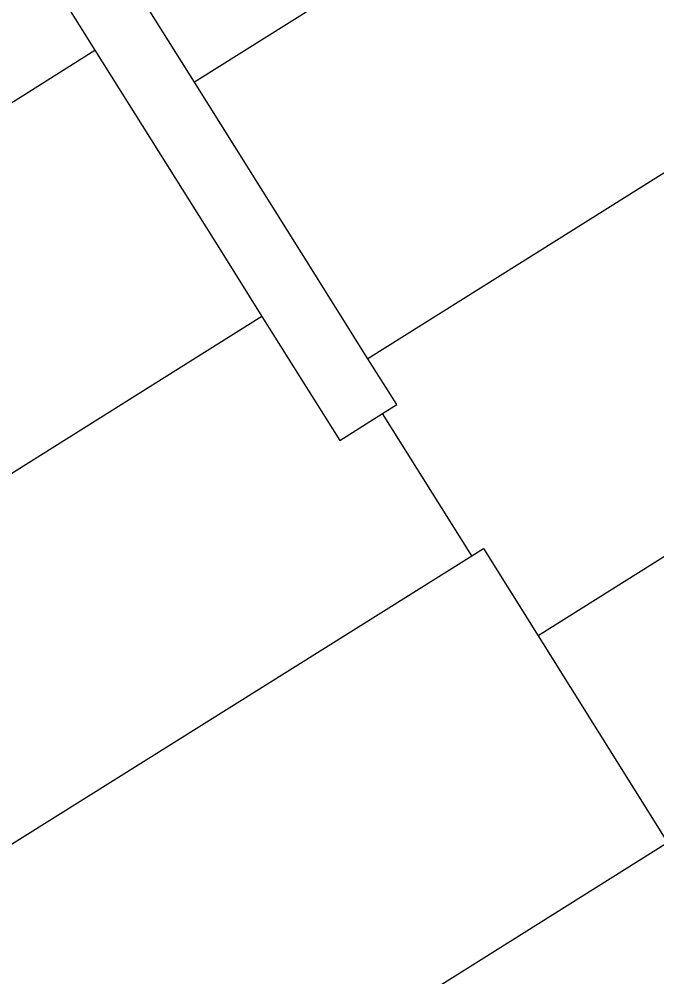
# Model space of a CAD drawing. Extents: x 158461 to 159795, y 387220 to 388672.
# Drawn here: x 158577.6 to 158607.48, y 387716.08 to 387760.95 of the extents above; entities that cross this region are included whole.
import ezdxf

# ---------------------------------------------------------------- set-up
doc = ezdxf.new("R2010")
doc.units = 0
doc.layers.add('IMGEO_Pand', color=7, linetype='Continuous')

msp = doc.modelspace()

# ---------------------------------------------------------------- linework, layer by layer
at = {"layer": 'IMGEO_Pand'}
for points in [[(158585.81, 387757.993), (158577.633, 387771.021), (158602.63, 387786.71), (158605.28, 387782.489), (158603.633, 387781.456), (158609.16, 387772.65)], [(158556.592, 387744.011), (158555.708, 387743.457), (158551.601, 387750), (158547.073, 387757.215), (158572.545, 387773.202), (158581.147, 387759.496)], [(158609.16, 387772.65), (158585.81, 387757.993)], [(158618.961, 387760.732), (158601.864, 387750), (158593.946, 387745.03)], [(158556.592, 387744.011), (158566.089, 387750), (158581.147, 387759.496)], [(158581.147, 387759.496), (158587.107, 387750), (158588.976, 387747.022)], [(158593.946, 387745.03), (158590.827, 387750), (158585.81, 387757.993)], [(158588.976, 387747.022), (158562.544, 387730.436)], [(158588.976, 387747.022), (158592.623, 387741.212), (158594.623, 387742.468)], [(158625.43, 387746.81), (158601.923, 387732.054)], [(158594.623, 387742.468), (158595.291, 387742.887), (158593.946, 387745.03)], [(158598.807, 387735.799), (158594.623, 387742.468)], [(158598.807, 387735.799), (158599.359, 387736.145), (158601.923, 387732.054)], [(158572.167, 387719.121), (158598.807, 387735.799)], [(158601.923, 387732.054), (158607.984, 387722.38)], [(158583.527, 387705.861), (158583.001, 387706.699), (158607.984, 387722.38)]]:
    msp.add_lwpolyline(points, dxfattribs=at)

doc.saveas('drawing.dxf')
